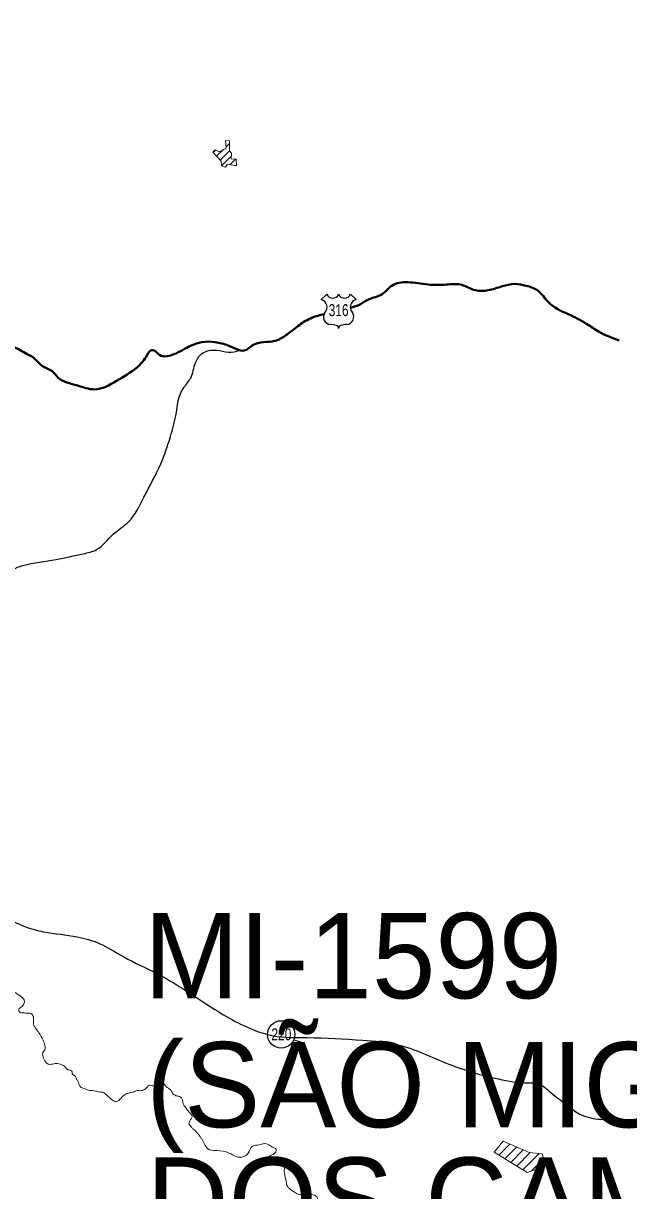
# Model space of a CAD drawing. Extents: x 553962 to 842807, y 8883888 to 9032388.
# Drawn here: x 618825 to 622374, y 8902976 to 8909821 of the extents above; entities that cross this region are included whole.
import ezdxf
from ezdxf.enums import TextEntityAlignment as Align

# ---------------------------------------------------------------- set-up
doc = ezdxf.new("R2010")
doc.units = 0
doc.header["$LTSCALE"] = 20
doc.layers.add('6', color=7, linetype='Continuous', lineweight=13)

msp = doc.modelspace()

# ---------------------------------------------------------------- linework, layer by layer
at = {"layer": '6'}
for p, q in [((620013.43, 8909096.83), (620034.17, 8909117.57)), ((619937.9, 8909063.72), (619952.51, 8909078.34)), ((619958.34, 8909041.74), (619998.44, 8909081.84)), ((619978.78, 8909019.75), (620032.88, 8909073.85)), ((619987.56, 8908986.1), (620045.06, 8909043.6)), ((620037.49, 8908993.61), (620069.42, 8909025.54)), ((620073.46, 8908987.15), (620075.37, 8908989.06)), ((621612.85, 8903184.57), (621677.46, 8903249.18)), ((621647.91, 8903163.06), (621716.87, 8903232.02)), ((621682.97, 8903141.55), (621756.29, 8903214.87)), ((621718.03, 8903120.04), (621797.27, 8903199.28)), ((621753.08, 8903098.52), (621848.73, 8903194.17)), ((621801.9, 8903090.77), (621875.51, 8903164.39))]:
    msp.add_line(p, q, dxfattribs=at)
at = {"layer": '6', "lineweight": 25}
for p, q in [((620571.76, 8908201.37), (620603.75, 8908233.35)), ((620743.61, 8908233.35), (620775.6, 8908201.37)), ((620452.99, 8903846.71), (620411.25, 8903859.36))]:
    msp.add_line(p, q, dxfattribs=at)
at = {"layer": '6'}
for points in [[(620075.49, 8908986.78), (620073.42, 8909025.42), (620044.35, 8909026.29), (620045.74, 8909060.37), (620032.85, 8909073.07), (620034.48, 8909128.2), (620034.52, 8909131.71), (620010.48, 8909133.52), (620014, 8909089.85), (619973.15, 8909068.8), (619949.71, 8909079.63), (619935.52, 8909066.27), (619985.54, 8909012.49), (619986.75, 8908986.4), (620009.72, 8908978.08), (620021.46, 8908996.49)], [(621638.26, 8903266.24), (621585.54, 8903201.33), (621779.18, 8903082.51), (621889.33, 8903122.55), (621866.26, 8903192.43), (621790.55, 8903199.95)]]:
    msp.add_lwpolyline(points, close=True, dxfattribs=at)
at = {"layer": '6', "lineweight": 25}
msp.add_circle((620336.61, 8903892.7), 80.26, dxfattribs=at)
for centre, radius, start, end in [((620638.71, 8908246.74), 37.44, 200.95927, 339.04073), ((620708.64, 8908246.74), 37.44, 200.95927, 339.04073), ((620559.35, 8908156.99), 46.07, 317.5721, 74.36886), ((620788.01, 8908156.99), 46.07, 105.62774, 222.4279), ((620630.05, 8908099.96), 44.94, 144.73733, 264.65778), ((620717.31, 8908099.96), 44.94, 275.34222, 35.26267), ((620625.66, 8907937.27), 117.95, 72.89371, 89.90057), ((620654.81, 8908031.94), 18.89, 357.69345, 72.92955), ((620692.55, 8908031.94), 18.89, 107.07045, 182.30655), ((620721.7, 8907937.27), 117.95, 90.09943, 107.10629)]:
    msp.add_arc(centre, radius, start, end, dxfattribs=at)
at = {"layer": '6', "lineweight": 40}
for points in [[(615971.74, 8911432.54), (616138.51, 8911227.24), (616313.29, 8911009.04), (616504.77, 8910771.92), (616895.52, 8910293.34), (617079.21, 8910062.79), (617725.46, 8909265.31), (618056.09, 8908857.66), (618263.16, 8908603.71), (618306.57, 8908556.93), (618336.63, 8908483.42), (618463.54, 8908212.77), (618533.68, 8908055.72), (618557.06, 8908012.28), (618590.46, 8907985.55), (618640.55, 8907962.16), (618764.12, 8907925.41), (618847.62, 8907881.97), (618877.68, 8907865.26), (618937.79, 8907811.8), (618997.91, 8907778.38), (619027.97, 8907744.97), (619141.52, 8907698.19), (619241.71, 8907674.8), (619371.96, 8907724.92), (619488.85, 8907801.77), (619552.31, 8907878.63), (619575.69, 8907905.36), (619599.07, 8907898.67), (619632.46, 8907871.94), (619679.22, 8907871.94), (619782.75, 8907918.72), (619872.93, 8907952.14), (619949.74, 8907952.14), (620026.56, 8907932.09), (620079.99, 8907908.7), (620120.07, 8907902.02), (620166.83, 8907932.09), (620233.62, 8907952.14), (620300.42, 8907958.82), (620363.87, 8907992.23), (620444.03, 8908052.38), (620517.5, 8908095.82), (620586.93, 8908115.35)], [(620741.56, 8908153.84), (620791.36, 8908169.33), (620848.14, 8908202.74), (620928.29, 8908232.82), (620985.07, 8908282.94), (621078.58, 8908302.98), (621198.82, 8908289.62), (621305.69, 8908289.62), (621389.18, 8908289.62), (621476.02, 8908256.2), (621549.49, 8908256.2), (621632.99, 8908279.59)], [(621632.99, 8908279.59), (621706.46, 8908292.96), (621773.26, 8908282.94), (621843.39, 8908252.86), (621903.51, 8908186.04), (622020.4, 8908115.87), (622127.27, 8908059.06), (622200.75, 8908012.28), (622317.64, 8907962.16)]]:
    msp.add_spline(points, degree=3, dxfattribs=at)
at = {"layer": '6', "lineweight": 25}
for points in [[(618533.22, 8906436.64), (618640.67, 8906494.32), (618718.36, 8906559.74), (618763.34, 8906616.99), (618820.59, 8906641.52), (619016.86, 8906678.32), (619176.33, 8906711.04), (619254.02, 8906735.57), (619352.16, 8906825.53), (619442.11, 8906899.13), (619532.07, 8907042.25), (619630.21, 8907238.52), (619687.45, 8907397.99), (619720.17, 8907528.84), (619740.61, 8907635.15), (619765.15, 8907684.22), (619806.04, 8907741.46), (619834.66, 8907831.42), (619871.46, 8907884.58), (619957.33, 8907905.02), (620026.84, 8907892.76), (620094.64, 8907904.02)], [(618487.38, 8904504.79), (618614.45, 8904566.69), (618739.45, 8904562.9), (618834.15, 8904525.02), (618944, 8904494.71), (619140.98, 8904464.41), (619269.77, 8904426.53), (619413.71, 8904346.99), (619610.68, 8904248.5), (619898.56, 8904070.47), (620175.08, 8903918.95), (620288.72, 8903884.86), (620489.48, 8903873.49), (620815.24, 8903858.34), (621019.79, 8903831.83), (621319.04, 8903718.19), (621610.71, 8903631.07), (621784.95, 8903608.34), (621841.77, 8903604.55), (621917.53, 8903551.52), (622012.23, 8903479.55), (622084.2, 8903426.52), (622194.05, 8903396.21), (622315.26, 8903388.64)]]:
    msp.add_spline(points, degree=3, dxfattribs=at)
at = {"layer": '6'}
for points in [[(618519.7, 8904479.19), (618532.83, 8904506.75), (618550.28, 8904535.83), (618599.71, 8904535.83), (618620.06, 8904512.57), (618637.51, 8904495.12), (618620.06, 8904463.14), (618614.25, 8904442.78), (618637.51, 8904410.8), (618640.42, 8904378.81), (618640.42, 8904343.92), (618654.95, 8904320.66), (618684.03, 8904282.86), (618713.11, 8904265.42), (618727.64, 8904221.8), (618744.75, 8904180.77), (618762.32, 8904151.5), (618786.71, 8904131.01), (618818.91, 8904108.57), (618830.61, 8904091.01), (618828.66, 8904072.47), (618812.08, 8904052.96), (618800.37, 8904044.18), (618800.37, 8904026.61), (618815, 8904019.78), (618846.22, 8904017.83), (618874.52, 8904011), (618881.35, 8904002.22), (618885.25, 8903978.8), (618887.2, 8903945.63), (618896.96, 8903929.04), (618916.47, 8903901.73), (618940.87, 8903858.8), (618951.6, 8903826.6), (618952.57, 8903806.11), (618939.89, 8903788.55), (618938.91, 8903768.06), (618943.79, 8903752.45), (618951.6, 8903737.81), (618964.28, 8903721.22), (618988.67, 8903717.32), (619019.9, 8903722.2), (619047.22, 8903715.37), (619070.63, 8903701.71), (619085.27, 8903685.12), (619103.81, 8903681.22), (619110.64, 8903673.42), (619111.61, 8903661.71), (619127.22, 8903649.29), (619136.98, 8903630.75), (619146.74, 8903616.1), (619152.59, 8903596.58), (619164.3, 8903581.94), (619184.79, 8903573.15), (619214.06, 8903563.39)], [(619214.06, 8903563.39), (619248.21, 8903560.46), (619272.6, 8903554.61), (619289.19, 8903553.63), (619309.68, 8903539.96), (619333.09, 8903518.49), (619352.61, 8903503.84), (619369.19, 8903497.99), (619383.83, 8903504.82), (619402.37, 8903524.34), (619419.93, 8903538.99), (619435.54, 8903546.8), (619457.98, 8903552.65), (619474.57, 8903555.58), (619487.25, 8903562.42), (619506.76, 8903562.42), (619523.35, 8903564.37), (619537.01, 8903571.2), (619549.69, 8903581.94), (619561.4, 8903593.65), (619578.96, 8903591.7), (619602.38, 8903587.8), (619613.11, 8903587.8), (619630.68, 8903597.56), (619638.48, 8903604.39), (619648.24, 8903604.39), (619655.07, 8903595.6), (619667.75, 8903581.94), (619683.85, 8903571.2), (619694.58, 8903557.53), (619699.46, 8903545.82), (619709.22, 8903538.99), (619719.95, 8903533.13), (619740.44, 8903528.25), (619752.15, 8903520.44), (619758.98, 8903504.82), (619761.9, 8903487.25), (619771.66, 8903470.66), (619786.18, 8903450.44), (619800.89, 8903433.1), (619809.18, 8903423.29), (619815.21, 8903415), (619814.84, 8903409.72), (619805.41, 8903393.89), (619797.12, 8903375.41), (619797.87, 8903364.1), (619804.66, 8903355.43), (619816.72, 8903342.23), (619828.79, 8903330.92), (619838.97, 8903321.12), (619849.52, 8903308.68), (619861.21, 8903293.6), (619870.64, 8903279.27), (619878.55, 8903264.19), (619887.98, 8903247.98)], [(619887.98, 8903247.98), (619905.89, 8903221.21), (619958.67, 8903211.78), (620030.31, 8903196.7), (620073.66, 8903175.97), (620113.25, 8903174.08), (620143.41, 8903196.7), (620166.03, 8903234.4), (620209.39, 8903245.72), (620250.86, 8903251.37), (620286.68, 8903230.63), (620307.42, 8903219.32), (620290.45, 8903189.16), (620267.83, 8903177.85), (620258.4, 8903149.57), (620279.14, 8903134.49), (620316.84, 8903151.46), (620352.66, 8903159), (620369.63, 8903142.03), (620358.32, 8903115.64), (620356.43, 8903077.94), (620365.86, 8903028.93), (620373.4, 8903002.54), (620399.79, 8902978.03), (620441.26, 8902953.52), (620492.16, 8902953.52), (620524.21, 8902951.64), (620544.94, 8902940.33), (620560.02, 8902906.4), (620580.76, 8902889.43), (620593.95, 8902863.04), (620595.84, 8902829.11), (620563.79, 8902812.14), (620533.63, 8902785.75), (620512.89, 8902759.36), (620494.04, 8902751.82), (620486.5, 8902732.97), (620452.57, 8902716), (620431.09, 8902675.25), (620427.9, 8902645.4), (620433.23, 8902612.35), (620443.89, 8902575.03), (620450.29, 8902559.04), (620444.95, 8902523.85), (620434.29, 8902508.93), (620433.23, 8902497.2), (620432.16, 8902474.81), (620423.63, 8902456.68), (620417.23, 8902435.36), (620420.43, 8902416.17), (620432.16, 8902400.17), (620439.62, 8902379.92), (620440.69, 8902339.4), (620443.89, 8902299.95), (620444.95, 8902247.71)]]:
    msp.add_spline(points, degree=3, dxfattribs=at)

# ---------------------------------------------------------------- texts
at = {"layer": '6', "width": 0.75}
for s, p in [('316', (620673.59, 8908104.5)), ('220', (620337.94, 8903858.03))]:
    msp.add_text(s, height=70, dxfattribs=at).set_placement(p, align=Align.CENTER)
at = {"layer": '6'}
for s, p in [('MI-1599', (619531.87, 8904104.16)), ('(SÃO MIGUEL', (619545.45, 8903347.77)), ('DOS CAMPOS)', (619545.45, 8902671.04))]:
    msp.add_text(s, height=500, dxfattribs=at).set_placement(p)

doc.saveas('drawing.dxf')
